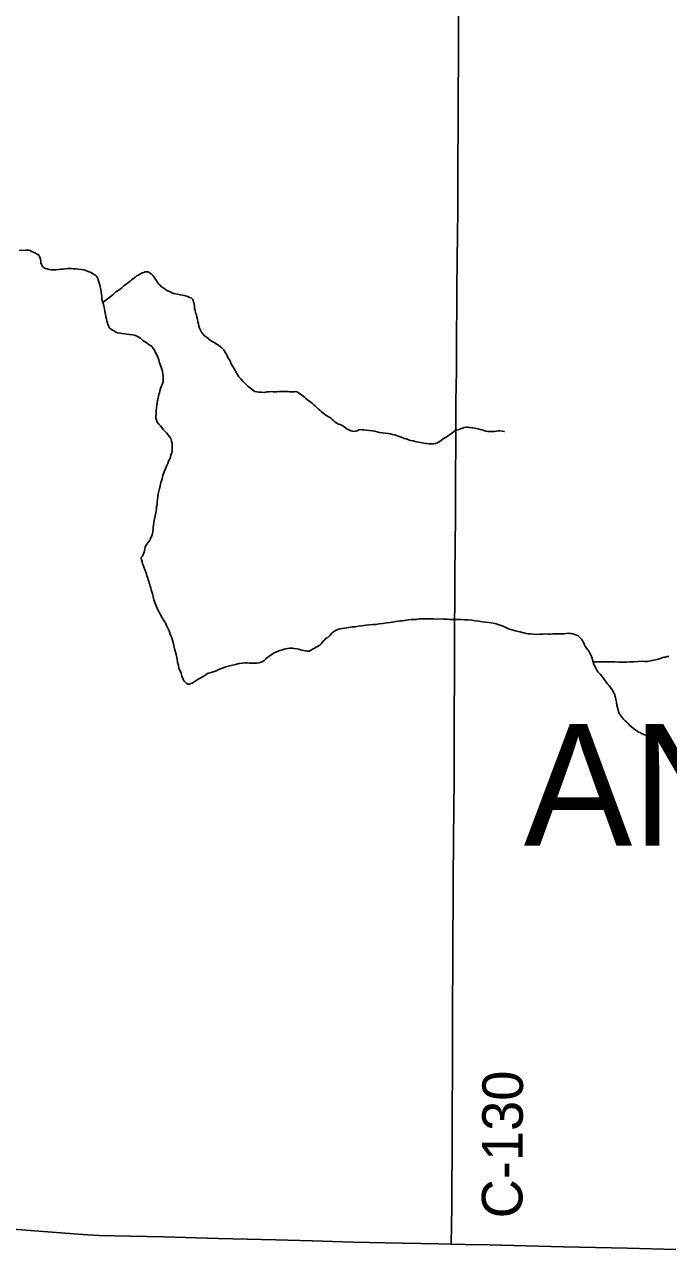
# Model space of a CAD drawing. Extents: x -17 to 88, y -5 to 22.
# Drawn here: x -12.82 to -11.918, y 17.806 to 19.522 of the extents above; entities that cross this region are included whole.
import ezdxf

# ---------------------------------------------------------------- set-up
doc = ezdxf.new("R2010")
doc.units = 0
for name, color, linetype in [('GM_X_County_Road', 7, 'Continuous'), ('GM_X_County_Road_Text', 7, 'Continuous'), ('GM_X_Minor_River', 7, 'Continuous'), ('GM_X_State_Route', 7, 'Continuous'), ('GM_X_Township_Text', 7, 'Continuous')]:
    doc.layers.add(name, color=color, linetype=linetype)

msp = doc.modelspace()

# ---------------------------------------------------------------- linework, layer by layer
at = {"layer": 'GM_X_County_Road'}
msp.add_lwpolyline([(-12.2226, 17.8139), (-12.2216, 17.866), (-12.2215, 17.8903), (-12.2211, 17.945), (-12.2212, 17.9767), (-12.2211, 18.009), (-12.2209, 18.0481), (-12.2208, 18.1004), (-12.2207, 18.1439), (-12.2203, 18.2098), (-12.2201, 18.2514), (-12.2198, 18.2843), (-12.2199, 18.3142), (-12.2193, 18.3887), (-12.2191, 18.4167), (-12.2186, 18.4726), (-12.2185, 18.5143), (-12.2183, 18.5572), (-12.2181, 18.6069), (-12.2182, 18.6255), (-12.2181, 18.6784), (-12.2177, 18.7169), (-12.2176, 18.7486), (-12.2171, 18.7946), (-12.2168, 18.83), (-12.2166, 18.853), (-12.2164, 18.8872), (-12.2162, 18.9375), (-12.216, 18.9991), (-12.2157, 19.0115), (-12.2153, 19.0419), (-12.215, 19.0886), (-12.2148, 19.1265), (-12.2145, 19.1532), (-12.2142, 19.1911), (-12.2138, 19.229), (-12.2135, 19.2607), (-12.2132, 19.298), (-12.213, 19.4105), (-12.2126, 19.487), (-12.2125, 19.5386)], dxfattribs=at)
at = {"layer": 'GM_X_Minor_River'}
for points in [[(-12.8276, 19.2058), (-12.8185, 19.206), (-12.8166, 19.206), (-12.8147, 19.206), (-12.8124, 19.2055), (-12.8105, 19.204), (-12.8056, 19.2024), (-12.8026, 19.2004), (-12.8003, 19.1989), (-12.7985, 19.1962), (-12.7978, 19.1935), (-12.7975, 19.1904), (-12.7971, 19.1882), (-12.796, 19.1851), (-12.7946, 19.1828), (-12.7927, 19.1812), (-12.7908, 19.1805), (-12.7885, 19.1797), (-12.7855, 19.1788), (-12.7825, 19.1784), (-12.7794, 19.1783), (-12.776, 19.1787), (-12.7726, 19.179), (-12.7692, 19.1793), (-12.7665, 19.1796), (-12.7627, 19.1799), (-12.76, 19.1803), (-12.7573, 19.1802), (-12.7543, 19.1802), (-12.7516, 19.1801), (-12.749, 19.1797), (-12.7452, 19.1796), (-12.741, 19.1791), (-12.7368, 19.1783)], [(-12.7368, 19.1783), (-12.7335, 19.1771), (-12.7308, 19.1763), (-12.727, 19.1747), (-12.7248, 19.1735), (-12.7218, 19.1716), (-12.7195, 19.1696), (-12.7177, 19.1666), (-12.7155, 19.1597), (-12.7148, 19.1574), (-12.7141, 19.1547), (-12.7138, 19.1528), (-12.7134, 19.1505), (-12.7127, 19.1471), (-12.7124, 19.1444), (-12.7121, 19.1414), (-12.7118, 19.1376), (-12.7107, 19.1326), (-12.7093, 19.1281), (-12.7082, 19.1242), (-12.7075, 19.12), (-12.7068, 19.1159), (-12.7061, 19.1128), (-12.7054, 19.1101), (-12.7047, 19.1071), (-12.704, 19.1044), (-12.7033, 19.1021), (-12.7022, 19.0998), (-12.7015, 19.0975), (-12.6989, 19.0952), (-12.697, 19.094), (-12.6951, 19.0929), (-12.6925, 19.0913), (-12.6898, 19.0901), (-12.6864, 19.0897), (-12.6834, 19.0892), (-12.68, 19.0888), (-12.6766, 19.0883), (-12.6731, 19.0879), (-12.669, 19.0874), (-12.6667, 19.087), (-12.6648, 19.0866), (-12.6629, 19.0858), (-12.661, 19.0846), (-12.6577, 19.0827), (-12.6543, 19.0796), (-12.652, 19.078), (-12.6498, 19.0768), (-12.6479, 19.0753), (-12.6457, 19.0737), (-12.6438, 19.0725), (-12.6419, 19.071), (-12.6404, 19.0691), (-12.6386, 19.0667), (-12.6349, 19.0595), (-12.6334, 19.0564), (-12.632, 19.0526), (-12.6309, 19.0484), (-12.6291, 19.0434), (-12.628, 19.0396), (-12.627, 19.0361), (-12.6263, 19.0327), (-12.626, 19.0285), (-12.626, 19.0251), (-12.6261, 19.0217), (-12.6269, 19.0191), (-12.6277, 19.0168), (-12.6289, 19.0145), (-12.6297, 19.0123), (-12.6305, 19.0089), (-12.6313, 19.0062), (-12.6321, 19.004), (-12.6325, 19.0017), (-12.633, 18.9987), (-12.6338, 18.9956), (-12.6342, 18.9922), (-12.6347, 18.9888), (-12.6351, 18.9854), (-12.6356, 18.982), (-12.6356, 18.9793), (-12.6357, 18.9763), (-12.6361, 18.9729), (-12.6362, 18.971), (-12.6355, 18.968), (-12.6344, 18.9653), (-12.6314, 18.9618), (-12.6295, 18.9599), (-12.6277, 18.9579), (-12.6258, 18.9549), (-12.6236, 18.9525), (-12.6213, 18.9502), (-12.6195, 18.9479), (-12.618, 18.946), (-12.6165, 18.9441), (-12.6154, 18.9421), (-12.6143, 18.9387), (-12.6136, 18.9353), (-12.6134, 18.9292), (-12.6134, 18.9273), (-12.6134, 18.9254), (-12.6139, 18.9224)], [(-12.7107, 19.1326), (-12.6961, 19.1438), (-12.6926, 19.1471), (-12.6864, 19.1516), (-12.6841, 19.1534), (-12.6814, 19.1556), (-12.6791, 19.1575), (-12.6764, 19.1593), (-12.6741, 19.1612), (-12.6721, 19.1627), (-12.6702, 19.1645), (-12.6679, 19.166), (-12.6652, 19.1682), (-12.6632, 19.1701), (-12.6606, 19.1712), (-12.6586, 19.1723), (-12.6556, 19.1741), (-12.6533, 19.1749), (-12.651, 19.1756), (-12.6491, 19.1759), (-12.6468, 19.1759), (-12.6442, 19.1739), (-12.6423, 19.1724), (-12.6401, 19.1701), (-12.6378, 19.167), (-12.6363, 19.1647), (-12.6349, 19.1627), (-12.6338, 19.1608), (-12.6323, 19.1589), (-12.6304, 19.157), (-12.6282, 19.1547), (-12.6252, 19.1527), (-12.6225, 19.1511), (-12.6199, 19.1492), (-12.6173, 19.148), (-12.6143, 19.1468), (-12.6116, 19.1456), (-12.6082, 19.1448), (-12.6063, 19.1444), (-12.604, 19.1439), (-12.6018, 19.1435), (-12.5991, 19.1431), (-12.5968, 19.1427), (-12.5915, 19.1414), (-12.5889, 19.1399), (-12.5866, 19.1391), (-12.5844, 19.1371), (-12.583, 19.1325), (-12.5826, 19.1299), (-12.5823, 19.1272), (-12.582, 19.1245), (-12.5813, 19.1219), (-12.5806, 19.1184), (-12.5795, 19.1154), (-12.5788, 19.1123), (-12.5781, 19.1093), (-12.5774, 19.1059), (-12.5767, 19.1028), (-12.576, 19.0994), (-12.5749, 19.0967), (-12.5738, 19.094), (-12.5723, 19.0913), (-12.5705, 19.089), (-12.5679, 19.0863), (-12.5634, 19.0828), (-12.5596, 19.0797), (-12.5555, 19.0774), (-12.5517, 19.075), (-12.5483, 19.073), (-12.5457, 19.0707), (-12.5435, 19.0688), (-12.5412, 19.0665), (-12.5394, 19.0638), (-12.5379, 19.0607), (-12.5364, 19.058), (-12.535, 19.0549), (-12.5328, 19.0519), (-12.5317, 19.0492), (-12.5302, 19.0461), (-12.5284, 19.0431), (-12.5261, 19.0396), (-12.5243, 19.0358), (-12.5221, 19.0319), (-12.5199, 19.0288), (-12.5173, 19.0258), (-12.5143, 19.0227), (-12.5117, 19.0196), (-12.5076, 19.0157), (-12.4975, 19.0083), (-12.4948, 19.0075), (-12.4918, 19.0071), (-12.4884, 19.007), (-12.4842, 19.0069), (-12.4807, 19.0076), (-12.4777, 19.0076), (-12.4746, 19.0079), (-12.472, 19.0078), (-12.4693, 19.0078), (-12.4667, 19.0077), (-12.4636, 19.008), (-12.4602, 19.008)], [(-12.4602, 19.008), (-12.4575, 19.0079), (-12.4553, 19.0079), (-12.4534, 19.0079), (-12.4511, 19.0082), (-12.4492, 19.0078), (-12.4473, 19.0077), (-12.4454, 19.0077), (-12.4427, 19.0077), (-12.4408, 19.008), (-12.4389, 19.0076), (-12.437, 19.0068), (-12.4344, 19.0048), (-12.4322, 19.0033), (-12.428, 19.0002), (-12.4262, 18.9982), (-12.4239, 18.9963), (-12.4213, 18.9947), (-12.419, 18.9932), (-12.4172, 18.9916), (-12.4153, 18.9897), (-12.413, 18.9881), (-12.4112, 18.9862), (-12.4089, 18.9839), (-12.4067, 18.9819), (-12.4045, 18.98), (-12.4022, 18.9784), (-12.4, 18.9765), (-12.3966, 18.9741), (-12.3939, 18.9726), (-12.3913, 18.9706), (-12.3891, 18.9687), (-12.3868, 18.9671), (-12.385, 18.9652), (-12.3804, 18.9625), (-12.3782, 18.962), (-12.3755, 18.9605), (-12.3729, 18.9589), (-12.3703, 18.9566), (-12.3673, 18.955), (-12.365, 18.9538), (-12.3631, 18.953), (-12.3609, 18.9526), (-12.359, 18.9522), (-12.3571, 18.9525), (-12.3544, 18.9532), (-12.3513, 18.9543), (-12.3494, 18.9547), (-12.3475, 18.9546), (-12.3449, 18.9542), (-12.3411, 18.9541), (-12.3369, 18.9537), (-12.3335, 18.9532), (-12.3297, 18.9524), (-12.3263, 18.9516), (-12.3233, 18.9508), (-12.3195, 18.9503), (-12.3153, 18.9499), (-12.3111, 18.9494), (-12.3077, 18.9486), (-12.3047, 18.9481), (-12.3017, 18.9473), (-12.2994, 18.9465), (-12.2967, 18.9457), (-12.2941, 18.9445), (-12.2911, 18.9437), (-12.2884, 18.9425), (-12.2854, 18.9417), (-12.2824, 18.9405), (-12.2794, 18.9397), (-12.276, 18.9389), (-12.2733, 18.9381), (-12.271, 18.9376), (-12.268, 18.9372), (-12.2608, 18.9359), (-12.2585, 18.9355), (-12.2563, 18.9351), (-12.2536, 18.935), (-12.2513, 18.935), (-12.249, 18.9349), (-12.2468, 18.9349), (-12.2448, 18.9353), (-12.2422, 18.936), (-12.2395, 18.9374), (-12.236, 18.94), (-12.2333, 18.9423), (-12.2306, 18.9437), (-12.2279, 18.9456), (-12.2252, 18.9474), (-12.2218, 18.9496), (-12.2171, 18.9533), (-12.2114, 18.9551), (-12.2087, 18.9562), (-12.2064, 18.9569), (-12.2045, 18.9577), (-12.2018, 18.958), (-12.1999, 18.958), (-12.1977, 18.9579), (-12.1954, 18.9575), (-12.1927, 18.9574), (-12.1893, 18.9566)], [(-12.1893, 18.9566), (-12.1852, 18.9558), (-12.1821, 18.955), (-12.1791, 18.9542), (-12.1768, 18.9534), (-12.1742, 18.9525), (-12.1712, 18.9521), (-12.1681, 18.952), (-12.1655, 18.952), (-12.162, 18.9523), (-12.159, 18.9526), (-12.1563, 18.953), (-12.1544, 18.9529), (-12.1514, 18.9525), (-12.1483, 18.9521), (-12.148, 18.9521)], [(-12.6139, 18.9224), (-12.6151, 18.919), (-12.6163, 18.9148), (-12.6183, 18.9107), (-12.6195, 18.9073), (-12.6211, 18.9035), (-12.6231, 18.899), (-12.6246, 18.8956), (-12.6259, 18.8918), (-12.6267, 18.8888), (-12.6275, 18.8858), (-12.6283, 18.8831), (-12.6291, 18.8805), (-12.6295, 18.8782), (-12.6303, 18.8756), (-12.6312, 18.8722), (-12.632, 18.8684), (-12.6328, 18.8646), (-12.6333, 18.8604), (-12.6341, 18.8567), (-12.6342, 18.8532), (-12.6346, 18.8498), (-12.6351, 18.8468), (-12.6355, 18.8442), (-12.6359, 18.8411), (-12.6364, 18.8381), (-12.6372, 18.8339), (-12.638, 18.8298), (-12.6389, 18.8252), (-12.6393, 18.8207), (-12.6398, 18.8177), (-12.6402, 18.815), (-12.6403, 18.8123), (-12.6411, 18.8089), (-12.6423, 18.8052), (-12.6439, 18.8018), (-12.6451, 18.7991), (-12.6474, 18.7962), (-12.649, 18.7943), (-12.6501, 18.7924), (-12.6513, 18.7901), (-12.6518, 18.7875), (-12.6526, 18.783), (-12.655, 18.7773), (-12.6569, 18.7758), (-12.6562, 18.7724), (-12.6555, 18.7701), (-12.6548, 18.7667), (-12.6537, 18.764), (-12.6526, 18.7609), (-12.6515, 18.7586), (-12.6508, 18.7567), (-12.6501, 18.7548), (-12.6494, 18.7525), (-12.6487, 18.7498), (-12.6476, 18.7468), (-12.6469, 18.7441), (-12.6461, 18.7418), (-12.6454, 18.7395), (-12.6447, 18.7376), (-12.644, 18.7353), (-12.6433, 18.733), (-12.6426, 18.7304), (-12.6418, 18.7277), (-12.6408, 18.7246), (-12.6401, 18.7212), (-12.639, 18.7163), (-12.6343, 18.7044), (-12.6321, 18.6998), (-12.6299, 18.6952), (-12.6273, 18.6913), (-12.6251, 18.6875), (-12.6229, 18.6841), (-12.6211, 18.6802), (-12.6196, 18.6768), (-12.6178, 18.6729), (-12.616, 18.668), (-12.6141, 18.6638), (-12.6131, 18.6599), (-12.612, 18.6565), (-12.6109, 18.6523), (-12.6099, 18.6477), (-12.6088, 18.6428), (-12.6074, 18.6378), (-12.6063, 18.6332), (-12.6057, 18.6287), (-12.6046, 18.6249), (-12.6039, 18.6203), (-12.6021, 18.6168), (-12.601, 18.6134), (-12.5999, 18.6096), (-12.5985, 18.6061), (-12.5974, 18.6038), (-12.5959, 18.6019), (-12.594, 18.5996), (-12.5914, 18.5984), (-12.5891, 18.5984), (-12.5872, 18.5991), (-12.5853, 18.5998), (-12.5826, 18.6013), (-12.5803, 18.6031)], [(-12.5803, 18.6031), (-12.5772, 18.605), (-12.5741, 18.6068), (-12.5711, 18.6087), (-12.5676, 18.6105), (-12.5638, 18.6131), (-12.5573, 18.6152), (-12.5519, 18.617), (-12.5469, 18.6192), (-12.5427, 18.6207), (-12.5381, 18.6225), (-12.5343, 18.6235), (-12.5247, 18.6256), (-12.5194, 18.6271), (-12.5148, 18.6277), (-12.511, 18.6281), (-12.508, 18.628), (-12.5049, 18.6276), (-12.503, 18.6275), (-12.4996, 18.6275), (-12.497, 18.6278), (-12.4947, 18.6277), (-12.4916, 18.6281), (-12.4893, 18.6288), (-12.4866, 18.6299), (-12.4847, 18.6314), (-12.482, 18.6336), (-12.4793, 18.6358), (-12.4766, 18.638), (-12.4735, 18.6403), (-12.4705, 18.6421), (-12.4681, 18.6432), (-12.4651, 18.6443), (-12.4624, 18.6454), (-12.459, 18.6464), (-12.4567, 18.6472), (-12.4544, 18.6479), (-12.4517, 18.6482), (-12.449, 18.6485), (-12.4468, 18.6485), (-12.4449, 18.6485), (-12.4426, 18.648), (-12.4388, 18.6476), (-12.4361, 18.6472), (-12.4335, 18.6464), (-12.4312, 18.6459), (-12.4289, 18.6455), (-12.4271, 18.6451), (-12.424, 18.6443), (-12.4214, 18.6446), (-12.4191, 18.6457), (-12.4148, 18.6483), (-12.4064, 18.6527), (-12.4048, 18.6549), (-12.4017, 18.6583), (-12.3998, 18.6602), (-12.3975, 18.6624), (-12.3952, 18.6635), (-12.3928, 18.6665), (-12.3897, 18.6698), (-12.3874, 18.6717), (-12.3847, 18.6732), (-12.382, 18.6746), (-12.3786, 18.6757), (-12.3751, 18.6764), (-12.3721, 18.6767), (-12.366, 18.6778), (-12.3614, 18.6784), (-12.3569, 18.6787), (-12.3527, 18.6794), (-12.3477, 18.6801), (-12.3424, 18.6807), (-12.3374, 18.6814), (-12.3325, 18.6817), (-12.3283, 18.682), (-12.3233, 18.6827), (-12.3184, 18.6833), (-12.3134, 18.684), (-12.3081, 18.6847), (-12.3043, 18.685), (-12.3001, 18.686), (-12.2966, 18.6863), (-12.2936, 18.6867), (-12.2909, 18.687), (-12.2879, 18.6873), (-12.2852, 18.688), (-12.2822, 18.6884), (-12.2787, 18.6887), (-12.2757, 18.6886), (-12.2711, 18.6889), (-12.2677, 18.6896), (-12.2639, 18.6899), (-12.2597, 18.6898), (-12.2559, 18.6898), (-12.2517, 18.6897), (-12.2472, 18.6896), (-12.2335, 18.6893), (-12.2289, 18.6893), (-12.2247, 18.6888), (-12.2183, 18.6887), (-12.213, 18.689)], [(-12.213, 18.689), (-12.2084, 18.6889), (-12.2038, 18.6884), (-12.1993, 18.6883), (-12.194, 18.6879), (-12.1887, 18.687), (-12.1841, 18.6865), (-12.1792, 18.6857), (-12.1742, 18.6852), (-12.1697, 18.6844), (-12.164, 18.6835), (-12.1595, 18.6827), (-12.1557, 18.6814), (-12.1511, 18.6798), (-12.147, 18.6779), (-12.1425, 18.6759), (-12.1376, 18.6743), (-12.1326, 18.673), (-12.1289, 18.6722), (-12.1258, 18.6714), (-12.1232, 18.6706), (-12.1209, 18.6702), (-12.1175, 18.6693), (-12.1149, 18.6689), (-12.1114, 18.6685), (-12.1076, 18.668), (-12.1031, 18.6679), (-12.0985, 18.6682), (-12.0943, 18.6682), (-12.0902, 18.6685), (-12.0867, 18.6684), (-12.0837, 18.6683), (-12.0803, 18.6686), (-12.0757, 18.6686), (-12.0723, 18.6685), (-12.0685, 18.6688), (-12.0651, 18.6687), (-12.0616, 18.6691), (-12.059, 18.6694), (-12.0567, 18.6693), (-12.0544, 18.6693), (-12.0525, 18.6689), (-12.0495, 18.6677), (-12.045, 18.6657), (-12.0401, 18.6611), (-12.0386, 18.6591), (-12.0375, 18.6568), (-12.0364, 18.6542), (-12.035, 18.6515), (-12.0331, 18.6488), (-12.0313, 18.6465), (-12.0298, 18.6442), (-12.0283, 18.6415), (-12.0272, 18.6392), (-12.0261, 18.6369), (-12.0254, 18.6346), (-12.0247, 18.6323), (-12.024, 18.6296), (-12.0233, 18.627), (-12.0222, 18.6247), (-12.0211, 18.6227), (-12.0199, 18.6208), (-12.0181, 18.617), (-12.0166, 18.6151), (-12.014, 18.612), (-12.0114, 18.6089), (-12.0099, 18.607), (-12.0085, 18.6047), (-12.0062, 18.602), (-12.0044, 18.5993), (-12.0018, 18.5966), (-11.9995, 18.5935), (-11.9973, 18.5904), (-11.9959, 18.5877), (-11.9947, 18.5858), (-11.9936, 18.5839), (-11.9933, 18.582), (-11.9926, 18.5793), (-11.9919, 18.5766), (-11.9912, 18.5728), (-11.9905, 18.569), (-11.9898, 18.5656), (-11.9887, 18.5621), (-11.9877, 18.5579), (-11.9854, 18.5549), (-11.9836, 18.5522), (-11.9814, 18.5491), (-11.9788, 18.5468), (-11.9765, 18.5448), (-11.9746, 18.5429), (-11.9728, 18.5406), (-11.9672, 18.5363), (-11.9653, 18.5347), (-11.9627, 18.5328), (-11.9604, 18.5312), (-11.9581, 18.5304), (-11.9559, 18.5289), (-11.9529, 18.5277), (-11.9502, 18.5269), (-11.948, 18.5261), (-11.9453, 18.5253)], [(-12.024, 18.6296), (-11.9936, 18.6294), (-11.9966, 18.6295), (-11.9936, 18.6294), (-11.9882, 18.629), (-11.9822, 18.6288), (-11.9772, 18.6291), (-11.9726, 18.6294), (-11.9673, 18.6297), (-11.9608, 18.63), (-11.9559, 18.6303), (-11.9517, 18.6298), (-11.9475, 18.6301), (-11.9433, 18.6308), (-11.9388, 18.6318), (-11.9342, 18.6329), (-11.93, 18.6343), (-11.9273, 18.635), (-11.925, 18.6358), (-11.9231, 18.6361), (-11.92, 18.6368), (-11.9178, 18.6368)], [(-11.9453, 18.5253), (-11.943, 18.5248), (-11.9408, 18.5244), (-11.9385, 18.524), (-11.9362, 18.5236), (-11.9223, 18.5168)], [(-11.9223, 18.5168), (-11.8935, 18.4793)]]:
    msp.add_lwpolyline(points, dxfattribs=at)
at = {"layer": 'GM_X_State_Route'}
msp.add_lwpolyline([(-12.8366, 17.835), (-12.7511, 17.8282), (-12.7319, 17.8268), (-12.7157, 17.826), (-12.6722, 17.8249), (-12.6256, 17.824), (-12.5486, 17.8219), (-12.4684, 17.8198), (-12.4175, 17.8184), (-12.3597, 17.8168), (-12.3144, 17.8157), (-12.2398, 17.8142), (-12.2226, 17.8139), (-12.2031, 17.8135), (-12.1696, 17.8127), (-12.1174, 17.8114), (-12.0652, 17.81), (-11.9757, 17.8082), (-11.908, 17.8064)], dxfattribs=at)

# ---------------------------------------------------------------- texts
at = {"layer": 'GM_X_County_Road_Text'}
msp.add_text('C-130', height=0.05682, rotation=89.7238, dxfattribs=at).set_placement((-12.123, 17.8499))
at = {"layer": 'GM_X_Township_Text'}
msp.add_text('ANTRIM', height=0.17045, rotation=0, dxfattribs=at).set_placement((-12.121, 18.3719))

doc.saveas('drawing.dxf')
